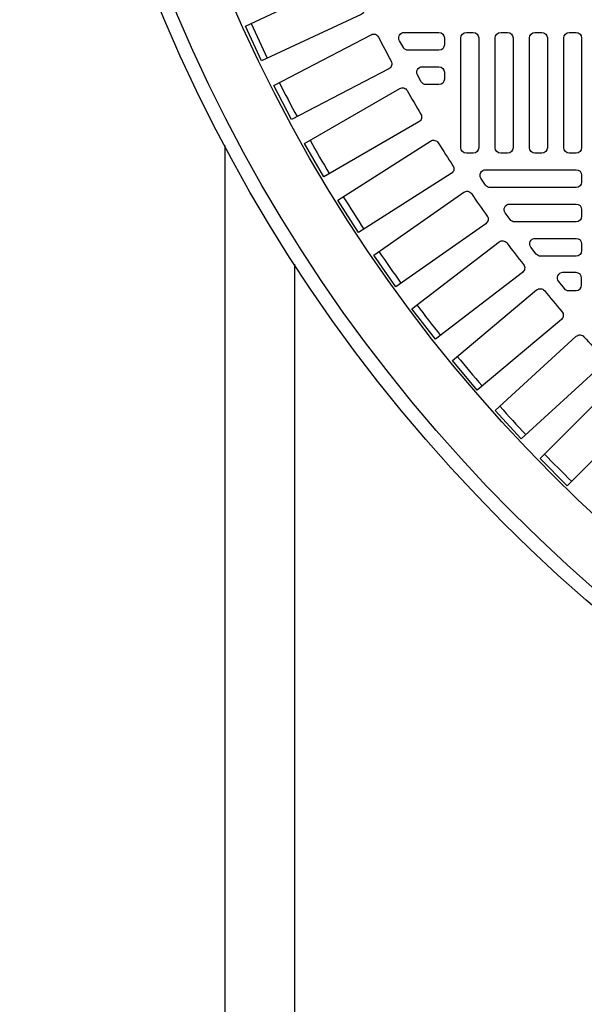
# Model space of a CAD drawing. Extents: x -169 to 7270, y -140 to 2984.
# Tile 642 of 656: x 6504 to 6512, y 1294 to 1308. Entities that reach past the tile are written whole.
import ezdxf

# ---------------------------------------------------------------- set-up
doc = ezdxf.new("R2010")
doc.units = 0
doc.header["$MEASUREMENT"] = 0
for name, color, linetype in [('TANK-MANHOLE-COVER-40', 2, 'CONTINUOUS'), ('TANK-MANHOLE-COVER-HATCH-40', 252, 'CONTINUOUS'), ('TANK-SLOPE', 3, 'CONTINUOUS'), ('TANK-UST-RIB', 7, 'CONTINUOUS')]:
    doc.layers.add(name, color=color, linetype=linetype)

msp = doc.modelspace()

# ---------------------------------------------------------------- linework, layer by layer
at = {"layer": 'TANK-MANHOLE-COVER-40', "color": 4, "linetype": 'Continuous'}
msp.add_circle((6526.95183, 1317.00983), 22.63902, dxfattribs=at)
at = {"layer": 'TANK-MANHOLE-COVER-40', "color": 1, "linetype": 'Continuous'}
msp.add_circle((6526.95183, 1317.00983), 22.44094, dxfattribs=at)
at = {"layer": 'TANK-MANHOLE-COVER-40', "color": 2, "linetype": 'Continuous'}
msp.add_circle((6526.95183, 1317.00983), 21.65354, dxfattribs=at)
at = {"layer": 'TANK-MANHOLE-COVER-HATCH-40', "linetype": 'Continuous'}
for points in [[(6508.77936, 1308.75221, 0.00491171), (6508.94509, 1308.3968, -0.41709369), (6508.90734, 1308.29146), (6507.47921, 1307.62551), (6507.24627, 1308.12505), (6508.6744, 1308.791, -0.41709369), (6508.77936, 1308.75221)], [(6509.15685, 1307.9674, 0.00491171), (6509.33793, 1307.61956, -0.41709369), (6509.3048, 1307.51267), (6507.90708, 1306.78506), (6507.65257, 1307.27397), (6509.0503, 1308.00158, -0.41709369), (6509.15685, 1307.9674)], [(6509.56821, 1307.1998, 0.00491171), (6509.76429, 1306.86019, -0.41709369), (6509.73586, 1306.75196), (6508.3712, 1305.96407), (6508.09561, 1306.44141), (6509.46027, 1307.2293, -0.41709369), (6509.56821, 1307.1998)], [(6510.01267, 1306.45088, 0.00491171), (6510.22337, 1306.12014, -0.41709369), (6510.19969, 1306.01077), (6508.8707, 1305.16411), (6508.57455, 1305.62897), (6509.90354, 1306.47563, -0.41709369), (6510.01267, 1306.45088)], [(6510.48936, 1305.72205, 0.00491171), (6510.71429, 1305.40082, -0.41709369), (6510.6954, 1305.29052), (6509.40461, 1304.3867), (6509.08846, 1304.8382), (6510.37926, 1305.74202, -0.41709369), (6510.48936, 1305.72205)], [(6511.5358, 1304.33021, 0.00491171), (6511.78787, 1304.0298, -0.41709369), (6511.77867, 1303.91828), (6510.57156, 1302.90539), (6510.21727, 1303.32762), (6511.42438, 1304.34051, -0.41709369), (6511.5358, 1304.33021)], [(6512.69957, 1303.03486, 0.00491171), (6512.97686, 1302.75757, -0.41709369), (6512.97741, 1302.64567), (6511.86317, 1301.53143), (6511.47343, 1301.92117), (6512.58767, 1303.03541, -0.41709369), (6512.69957, 1303.03486)]]:
    msp.add_lwpolyline(points, format="xyb", dxfattribs=at)
for points in [[(6509.5247, 1308.03345), (6510.0227, 1308.03345), (6510.0227, 1308.03345, -0.41421356), (6510.10144, 1307.95471), (6510.10144, 1307.85629), (6510.10144, 1307.85629, -0.41421356), (6510.0227, 1307.77754), (6509.58153, 1307.77754, -0.26794919), (6509.51333, 1307.81691), (6509.45651, 1307.91534, -0.57735027)], [(6509.78264, 1307.54132), (6510.0227, 1307.54132), (6510.0227, 1307.54132, -0.41421356), (6510.10144, 1307.46258), (6510.10144, 1307.36416), (6510.10144, 1307.36416, -0.41421356), (6510.0227, 1307.28542), (6509.83745, 1307.28542, -0.27209959), (6509.76866, 1307.32585), (6509.71384, 1307.42427, -0.57220395)], [(6510.69119, 1306.06495), (6511.9912, 1306.06495), (6511.9912, 1306.06495, -0.41421356), (6512.06994, 1305.98621), (6512.06994, 1305.88778), (6512.06994, 1305.88778, -0.41421356), (6511.9912, 1305.80904), (6510.75796, 1305.80904, -0.24862232), (6510.6928, 1305.84358), (6510.62603, 1305.942, -0.60176538)], [(6511.03596, 1305.57282), (6511.9912, 1305.57282), (6511.9912, 1305.57282, -0.41421356), (6512.06994, 1305.49408), (6512.06994, 1305.39566), (6512.06994, 1305.39566, -0.41421356), (6511.9912, 1305.31691), (6511.1072, 1305.31691, -0.24054885), (6511.04342, 1305.34949), (6510.97217, 1305.44791, -0.61218964)], [(6511.40393, 1305.08069), (6511.9912, 1305.08069), (6511.9912, 1305.08069, -0.41421356), (6512.06994, 1305.00195), (6512.06994, 1304.90353), (6512.06994, 1304.90353, -0.41421356), (6511.9912, 1304.82479), (6511.47995, 1304.82479, -0.23232365), (6511.41764, 1304.8554), (6511.34161, 1304.95382, -0.62295027)], [(6510.99703, 1305.01521, 0.00491946), (6511.23613, 1304.70359, -0.41709369), (6511.22207, 1304.59258), (6509.97192, 1303.63331), (6509.63638, 1304.07059), (6510.88702, 1305.03024, -0.41710279)], [(6511.9912, 1304.58857), (6511.9912, 1304.58857), (6511.7968, 1304.58857, 0.63408546), (6511.73605, 1304.45973), (6511.81723, 1304.3613, 0.2239262), (6511.87797, 1304.33266), (6511.9912, 1304.33266, 0.41421356), (6512.06994, 1304.4114), (6512.06994, 1304.4114), (6512.06994, 1304.50983, 0.41421356)], [(6512.36416, 1303.26889), (6511.20238, 1302.20432), (6510.83, 1302.61069), (6511.99178, 1303.67527, -0.41709369), (6512.10355, 1303.66984, 0.00491171), (6512.36849, 1303.38071, -0.41709369)]]:
    msp.add_lwpolyline(points, format="xyb", close=True, dxfattribs=at)
at = {"layer": 'TANK-MANHOLE-COVER-HATCH-40', "linetype": 'Continuous', "flags": 128}
for points in [[(6510.51482, 1308.03345, -0.41421356), (6510.59356, 1307.95471), (6510.59356, 1306.37991, -0.41421356), (6510.51482, 1306.30117), (6510.4164, 1306.30117, -0.41421356), (6510.33766, 1306.37991), (6510.33766, 1307.95471, -0.41421356), (6510.4164, 1308.03345)], [(6511.00695, 1308.03345, -0.41421356), (6511.08569, 1307.95471), (6511.08569, 1306.37991, -0.41421356), (6511.00695, 1306.30117), (6510.90852, 1306.30117, -0.41421356), (6510.82978, 1306.37991), (6510.82978, 1307.95471, -0.41421356), (6510.90852, 1308.03345)], [(6511.49907, 1308.03345, -0.41421356), (6511.57781, 1307.95471), (6511.57781, 1306.37991, -0.41421356), (6511.49907, 1306.30117), (6511.40065, 1306.30117, -0.41421356), (6511.32191, 1306.37991), (6511.32191, 1307.95471, -0.41421356), (6511.40065, 1308.03345)], [(6511.9912, 1308.03345, -0.41421356), (6512.06994, 1307.95471), (6512.06994, 1306.37991, -0.41421356), (6511.9912, 1306.30117), (6511.89278, 1306.30117, -0.41421356), (6511.81404, 1306.37991), (6511.81404, 1307.95471, -0.41421356), (6511.89278, 1308.03345)]]:
    msp.add_lwpolyline(points, format="xyb", close=True, dxfattribs=at)
at = {"layer": 'TANK-MANHOLE-COVER-HATCH-40', "linetype": 'Continuous'}
for start, end in [(204.266426, 205.733574), (206.766426, 208.233574), (209.266426, 210.733574), (211.766426, 213.233574), (214.266426, 215.733574), (216.766426, 218.233574), (219.266426, 220.733574), (221.766426, 223.233574), (224.266426, 225.733574)]:
    msp.add_arc((6526.95183, 1317.00983), 21.52559, start, end, dxfattribs=at)
at = {"layer": 'TANK-SLOPE'}
msp.add_circle((6526.95183, 1317.00983), 34.63902, dxfattribs=at)
at = {"layer": 'TANK-UST-RIB'}
for p, q in [((6506.95183, 1306.4106), (6506.95183, 1256.01839)), ((6507.95183, 1304.70883), (6507.95183, 1254.01839))]:
    msp.add_line(p, q, dxfattribs=at)

doc.saveas('drawing.dxf')
